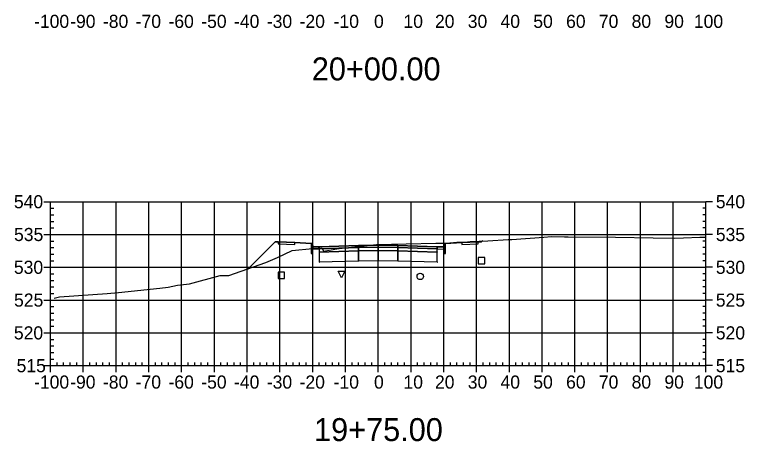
# Model space of a CAD drawing. Extents: x 704834 to 709892, y 372981 to 377533.
# Drawn here: x 707469 to 707691.6, y 376017.7 to 376147.9 of the extents above; entities that cross this region are included whole.
import ezdxf

# ---------------------------------------------------------------- set-up
doc = ezdxf.new("R2010")
doc.units = 0
for name, color, linetype in [('1', 7, 'Continuous'), ('10', 7, 'Continuous'), ('13', 7, 'Continuous'), ('14', 7, 'Continuous'), ('4', 7, 'Continuous'), ('57', 7, 'Continuous'), ('Default_Xsect', 7, 'Continuous'), ('Existing', 7, 'Continuous')]:
    doc.layers.add(name, color=color, linetype=linetype)

msp = doc.modelspace()

# ---------------------------------------------------------------- linework, layer by layer
for points in [[(707548.41, 376078.59), (707540.21, 376070.39)], [(707549.41, 376078.63), (707548.41, 376078.59)], [(707559.41, 376078.03), (707554.41, 376078.43)], [(707600.41, 376078.03), (707605.41, 376078.43)], [(707610.41, 376078.63), (707611.41, 376078.59)], [(707611.41, 376078.59), (707611.67, 376078.85)]]:
    msp.add_lwpolyline(points)
for points in [[(707554.41, 376078.43), (707549.41, 376078.63), (707549.41, 376077.97), (707554.41, 376077.77)], [(707559.91, 376077.03), (707559.83, 376078.03), (707559.41, 376078.03), (707559.41, 376075.03), (707559.91, 376075.03)], [(707599.91, 376075.03), (707600.41, 376075.03), (707600.41, 376078.03), (707600, 376078.03), (707599.91, 376077.03)], [(707605.41, 376077.77), (707610.41, 376077.97), (707610.41, 376078.63), (707605.41, 376078.43)], [(707561.91, 376077.11), (707559.91, 376077.03), (707559.91, 376076.37), (707561.91, 376076.45)], [(707561.86, 376075.4), (707561.96, 376075.4), (707561.96, 376075.5), (707561.86, 376075.5)], [(707573.91, 376077.47), (707561.91, 376077.11), (707561.91, 376076.45), (707573.91, 376076.81)], [(707573.91, 376076.81), (707561.91, 376076.45), (707561.91, 376075.45), (707573.91, 376075.81)], [(707573.91, 376075.81), (707561.91, 376075.45), (707561.91, 376072.45), (707573.91, 376072.81)], [(707573.86, 376076.76), (707573.96, 376076.76), (707573.96, 376076.86), (707573.86, 376076.86)], [(707573.86, 376075.76), (707573.96, 376075.76), (707573.96, 376075.86), (707573.86, 376075.86)], [(707579.91, 376077.59), (707573.91, 376077.47), (707573.91, 376076.81), (707579.91, 376076.93)], [(707579.91, 376076.93), (707573.91, 376076.81), (707573.91, 376075.81), (707579.91, 376075.93)], [(707579.91, 376075.93), (707573.91, 376075.81), (707573.91, 376072.81), (707579.91, 376072.93)], [(707579.86, 376076.88), (707579.96, 376076.88), (707579.96, 376076.98), (707579.86, 376076.98)], [(707579.86, 376075.88), (707579.96, 376075.88), (707579.96, 376075.98), (707579.86, 376075.98)], [(707579.91, 376076.93), (707585.91, 376076.81), (707585.91, 376077.47), (707579.91, 376077.59)], [(707579.91, 376075.93), (707585.91, 376075.81), (707585.91, 376076.81), (707579.91, 376076.93)], [(707579.91, 376072.93), (707585.91, 376072.81), (707585.91, 376075.81), (707579.91, 376075.93)], [(707585.86, 376076.76), (707585.96, 376076.76), (707585.96, 376076.86), (707585.86, 376076.86)], [(707585.86, 376075.76), (707585.96, 376075.76), (707585.96, 376075.86), (707585.86, 376075.86)], [(707585.91, 376076.81), (707597.91, 376076.45), (707597.91, 376077.11), (707585.91, 376077.47)], [(707585.91, 376075.81), (707597.91, 376075.45), (707597.91, 376076.45), (707585.91, 376076.81)], [(707585.91, 376072.81), (707597.91, 376072.45), (707597.91, 376075.45), (707585.91, 376075.81)], [(707597.86, 376075.4), (707597.96, 376075.4), (707597.96, 376075.5), (707597.86, 376075.5)], [(707597.91, 376076.45), (707599.91, 376076.37), (707599.91, 376077.03), (707597.91, 376077.11)], [(707561.86, 376072.4), (707561.96, 376072.4), (707561.96, 376072.5), (707561.86, 376072.5)], [(707573.86, 376072.76), (707573.96, 376072.76), (707573.96, 376072.86), (707573.86, 376072.86)], [(707579.86, 376072.88), (707579.96, 376072.88), (707579.96, 376072.98), (707579.86, 376072.98)], [(707585.86, 376072.76), (707585.96, 376072.76), (707585.96, 376072.86), (707585.86, 376072.86)], [(707597.86, 376072.4), (707597.96, 376072.4), (707597.96, 376072.5), (707597.86, 376072.5)]]:
    msp.add_lwpolyline(points, close=True)
at = {"layer": '1'}
msp.add_lwpolyline([(707568.7, 376067.6), (707567.7, 376069.6), (707569.7, 376069.6)], close=True, dxfattribs=at)
at = {"layer": '10'}
msp.add_lwpolyline([(707549.35, 376067.38), (707551.35, 376067.38), (707551.35, 376069.38), (707549.35, 376069.38)], close=True, dxfattribs=at)
at = {"layer": '13'}
msp.add_circle((707592.74, 376068.05), 1, dxfattribs=at)
at = {"layer": '14'}
for points in [[(707611.67, 376078.85), (707611.67, 376078.9), (707611.67, 376078.85), (707611.62, 376078.85), (707611.67, 376078.85), (707611.67, 376078.8), (707611.67, 376078.85), (707611.72, 376078.85)], [(707561.91, 376077.11), (707561.91, 376077.16), (707561.91, 376077.11), (707561.86, 376077.11), (707561.91, 376077.11), (707561.91, 376077.06), (707561.91, 376077.11), (707561.96, 376077.11)], [(707579.91, 376077.59), (707579.91, 376077.64), (707579.91, 376077.59), (707579.86, 376077.59), (707579.91, 376077.59), (707579.91, 376077.54), (707579.91, 376077.59), (707579.96, 376077.59)], [(707597.91, 376077.11), (707597.91, 376077.16), (707597.91, 376077.11), (707597.86, 376077.11), (707597.91, 376077.11), (707597.91, 376077.06), (707597.91, 376077.11), (707597.96, 376077.11)], [(707540.21, 376070.39), (707540.21, 376070.44), (707540.21, 376070.39), (707540.16, 376070.39), (707540.21, 376070.39), (707540.21, 376070.34), (707540.21, 376070.39), (707540.26, 376070.39)]]:
    msp.add_lwpolyline(points, dxfattribs=at)
at = {"layer": '4'}
msp.add_lwpolyline([(707610.44, 376071.84), (707612.44, 376071.84), (707612.44, 376073.84), (707610.44, 376073.84)], close=True, dxfattribs=at)
at = {"layer": '57'}
for p, q in [((707477.91, 376090.82), (707479.91, 376090.82)), ((707479.91, 376090.82), (707679.91, 376090.82)), ((707479.91, 376040.82), (707479.91, 376090.82)), ((707479.91, 376040.82), (707479.91, 376090.82)), ((707479.91, 376088.82), (707480.91, 376088.82)), ((707489.91, 376040.82), (707489.91, 376090.82)), ((707499.91, 376040.82), (707499.91, 376090.82)), ((707509.91, 376040.82), (707509.91, 376090.82)), ((707519.91, 376040.82), (707519.91, 376090.82)), ((707529.91, 376040.82), (707529.91, 376090.82)), ((707539.91, 376040.82), (707539.91, 376090.82)), ((707549.91, 376040.82), (707549.91, 376090.82)), ((707559.91, 376040.82), (707559.91, 376090.82)), ((707569.91, 376040.82), (707569.91, 376090.82)), ((707579.91, 376040.82), (707579.91, 376090.82)), ((707589.91, 376040.82), (707589.91, 376090.82)), ((707599.91, 376040.82), (707599.91, 376090.82)), ((707609.91, 376040.82), (707609.91, 376090.82)), ((707619.91, 376040.82), (707619.91, 376090.82)), ((707629.91, 376040.82), (707629.91, 376090.82)), ((707639.91, 376040.82), (707639.91, 376090.82)), ((707649.91, 376040.82), (707649.91, 376090.82)), ((707659.91, 376040.82), (707659.91, 376090.82)), ((707669.91, 376040.82), (707669.91, 376090.82)), ((707679.91, 376088.82), (707678.91, 376088.82)), ((707679.91, 376040.82), (707679.91, 376090.82)), ((707679.91, 376040.82), (707679.91, 376090.82)), ((707681.91, 376090.82), (707679.91, 376090.82)), ((707479.91, 376086.82), (707480.91, 376086.82)), ((707679.91, 376086.82), (707678.91, 376086.82)), ((707479.91, 376084.82), (707480.91, 376084.82)), ((707679.91, 376084.82), (707678.91, 376084.82)), ((707479.91, 376082.82), (707480.91, 376082.82)), ((707679.91, 376082.82), (707678.91, 376082.82)), ((707477.91, 376080.82), (707479.91, 376080.82)), ((707479.91, 376080.82), (707679.91, 376080.82)), ((707681.91, 376080.82), (707679.91, 376080.82)), ((707479.91, 376078.82), (707480.91, 376078.82)), ((707679.91, 376078.82), (707678.91, 376078.82)), ((707479.91, 376076.82), (707480.91, 376076.82)), ((707679.91, 376076.82), (707678.91, 376076.82)), ((707479.91, 376074.82), (707480.91, 376074.82)), ((707679.91, 376074.82), (707678.91, 376074.82)), ((707479.91, 376072.82), (707480.91, 376072.82)), ((707679.91, 376072.82), (707678.91, 376072.82)), ((707477.91, 376070.82), (707479.91, 376070.82)), ((707479.91, 376070.82), (707679.91, 376070.82)), ((707479.91, 376068.82), (707480.91, 376068.82)), ((707679.91, 376068.82), (707678.91, 376068.82)), ((707681.91, 376070.82), (707679.91, 376070.82)), ((707479.91, 376066.82), (707480.91, 376066.82)), ((707679.91, 376066.82), (707678.91, 376066.82)), ((707479.91, 376064.82), (707480.91, 376064.82)), ((707679.91, 376064.82), (707678.91, 376064.82)), ((707479.91, 376062.82), (707480.91, 376062.82)), ((707679.91, 376062.82), (707678.91, 376062.82)), ((707477.91, 376060.82), (707479.91, 376060.82)), ((707479.91, 376060.82), (707679.91, 376060.82)), ((707681.91, 376060.82), (707679.91, 376060.82)), ((707479.91, 376058.82), (707480.91, 376058.82)), ((707679.91, 376058.82), (707678.91, 376058.82)), ((707479.91, 376056.82), (707480.91, 376056.82)), ((707679.91, 376056.82), (707678.91, 376056.82)), ((707479.91, 376054.82), (707480.91, 376054.82)), ((707679.91, 376054.82), (707678.91, 376054.82)), ((707479.91, 376052.82), (707480.91, 376052.82)), ((707679.91, 376052.82), (707678.91, 376052.82)), ((707477.91, 376050.82), (707479.91, 376050.82)), ((707479.91, 376050.82), (707679.91, 376050.82)), ((707479.91, 376048.82), (707480.91, 376048.82)), ((707679.91, 376048.82), (707678.91, 376048.82)), ((707681.91, 376050.82), (707679.91, 376050.82)), ((707479.91, 376046.82), (707480.91, 376046.82)), ((707679.91, 376046.82), (707678.91, 376046.82)), ((707479.91, 376044.82), (707480.91, 376044.82)), ((707679.91, 376044.82), (707678.91, 376044.82)), ((707479.91, 376042.82), (707480.91, 376042.82)), ((707679.91, 376042.82), (707678.91, 376042.82)), ((707477.91, 376040.82), (707479.91, 376040.82)), ((707479.91, 376040.82), (707679.91, 376040.82)), ((707479.91, 376040.82), (707679.91, 376040.82)), ((707479.91, 376038.82), (707479.91, 376040.82)), ((707481.91, 376040.82), (707481.91, 376041.82)), ((707483.91, 376040.82), (707483.91, 376041.82)), ((707485.91, 376040.82), (707485.91, 376041.82)), ((707487.91, 376040.82), (707487.91, 376041.82)), ((707489.91, 376038.82), (707489.91, 376040.82)), ((707491.91, 376040.82), (707491.91, 376041.82)), ((707493.91, 376040.82), (707493.91, 376041.82)), ((707495.91, 376040.82), (707495.91, 376041.82)), ((707497.91, 376040.82), (707497.91, 376041.82)), ((707499.91, 376038.82), (707499.91, 376040.82)), ((707501.91, 376040.82), (707501.91, 376041.82)), ((707503.91, 376040.82), (707503.91, 376041.82)), ((707505.91, 376040.82), (707505.91, 376041.82)), ((707507.91, 376040.82), (707507.91, 376041.82)), ((707509.91, 376038.82), (707509.91, 376040.82)), ((707511.91, 376040.82), (707511.91, 376041.82)), ((707513.91, 376040.82), (707513.91, 376041.82)), ((707515.91, 376040.82), (707515.91, 376041.82)), ((707517.91, 376040.82), (707517.91, 376041.82)), ((707519.91, 376038.82), (707519.91, 376040.82)), ((707521.91, 376040.82), (707521.91, 376041.82)), ((707523.91, 376040.82), (707523.91, 376041.82)), ((707525.91, 376040.82), (707525.91, 376041.82)), ((707527.91, 376040.82), (707527.91, 376041.82)), ((707529.91, 376038.82), (707529.91, 376040.82)), ((707531.91, 376040.82), (707531.91, 376041.82)), ((707533.91, 376040.82), (707533.91, 376041.82)), ((707535.91, 376040.82), (707535.91, 376041.82)), ((707537.91, 376040.82), (707537.91, 376041.82)), ((707539.91, 376038.82), (707539.91, 376040.82)), ((707541.91, 376040.82), (707541.91, 376041.82)), ((707543.91, 376040.82), (707543.91, 376041.82)), ((707545.91, 376040.82), (707545.91, 376041.82)), ((707547.91, 376040.82), (707547.91, 376041.82)), ((707549.91, 376038.82), (707549.91, 376040.82)), ((707551.91, 376040.82), (707551.91, 376041.82)), ((707553.91, 376040.82), (707553.91, 376041.82)), ((707555.91, 376040.82), (707555.91, 376041.82)), ((707557.91, 376040.82), (707557.91, 376041.82)), ((707559.91, 376038.82), (707559.91, 376040.82)), ((707561.91, 376040.82), (707561.91, 376041.82)), ((707563.91, 376040.82), (707563.91, 376041.82)), ((707565.91, 376040.82), (707565.91, 376041.82)), ((707567.91, 376040.82), (707567.91, 376041.82)), ((707569.91, 376038.82), (707569.91, 376040.82)), ((707571.91, 376040.82), (707571.91, 376041.82)), ((707573.91, 376040.82), (707573.91, 376041.82)), ((707575.91, 376040.82), (707575.91, 376041.82)), ((707577.91, 376040.82), (707577.91, 376041.82)), ((707579.91, 376038.82), (707579.91, 376040.82)), ((707581.91, 376040.82), (707581.91, 376041.82)), ((707583.91, 376040.82), (707583.91, 376041.82)), ((707585.91, 376040.82), (707585.91, 376041.82)), ((707587.91, 376040.82), (707587.91, 376041.82)), ((707589.91, 376038.82), (707589.91, 376040.82)), ((707591.91, 376040.82), (707591.91, 376041.82)), ((707593.91, 376040.82), (707593.91, 376041.82)), ((707595.91, 376040.82), (707595.91, 376041.82)), ((707597.91, 376040.82), (707597.91, 376041.82)), ((707599.91, 376038.82), (707599.91, 376040.82)), ((707601.91, 376040.82), (707601.91, 376041.82)), ((707603.91, 376040.82), (707603.91, 376041.82)), ((707605.91, 376040.82), (707605.91, 376041.82)), ((707607.91, 376040.82), (707607.91, 376041.82)), ((707609.91, 376038.82), (707609.91, 376040.82)), ((707611.91, 376040.82), (707611.91, 376041.82)), ((707613.91, 376040.82), (707613.91, 376041.82)), ((707615.91, 376040.82), (707615.91, 376041.82)), ((707617.91, 376040.82), (707617.91, 376041.82)), ((707619.91, 376038.82), (707619.91, 376040.82)), ((707621.91, 376040.82), (707621.91, 376041.82)), ((707623.91, 376040.82), (707623.91, 376041.82)), ((707625.91, 376040.82), (707625.91, 376041.82)), ((707627.91, 376040.82), (707627.91, 376041.82)), ((707629.91, 376038.82), (707629.91, 376040.82)), ((707631.91, 376040.82), (707631.91, 376041.82)), ((707633.91, 376040.82), (707633.91, 376041.82)), ((707635.91, 376040.82), (707635.91, 376041.82)), ((707637.91, 376040.82), (707637.91, 376041.82)), ((707639.91, 376038.82), (707639.91, 376040.82)), ((707641.91, 376040.82), (707641.91, 376041.82)), ((707643.91, 376040.82), (707643.91, 376041.82)), ((707645.91, 376040.82), (707645.91, 376041.82)), ((707647.91, 376040.82), (707647.91, 376041.82)), ((707649.91, 376038.82), (707649.91, 376040.82)), ((707651.91, 376040.82), (707651.91, 376041.82)), ((707653.91, 376040.82), (707653.91, 376041.82)), ((707655.91, 376040.82), (707655.91, 376041.82)), ((707657.91, 376040.82), (707657.91, 376041.82)), ((707659.91, 376038.82), (707659.91, 376040.82)), ((707661.91, 376040.82), (707661.91, 376041.82)), ((707663.91, 376040.82), (707663.91, 376041.82)), ((707665.91, 376040.82), (707665.91, 376041.82)), ((707667.91, 376040.82), (707667.91, 376041.82)), ((707669.91, 376038.82), (707669.91, 376040.82)), ((707671.91, 376040.82), (707671.91, 376041.82)), ((707673.91, 376040.82), (707673.91, 376041.82)), ((707675.91, 376040.82), (707675.91, 376041.82)), ((707677.91, 376040.82), (707677.91, 376041.82)), ((707679.91, 376038.82), (707679.91, 376040.82)), ((707681.91, 376040.82), (707679.91, 376040.82))]:
    msp.add_line(p, q, dxfattribs=at)
at = {"layer": 'Default_Xsect'}
msp.add_lwpolyline([(707540.21, 376070.39), (707548.41, 376078.59), (707549.41, 376078.63), (707554.41, 376078.43), (707559.41, 376078.03), (707559.83, 376078.03), (707559.91, 376077.03), (707561.91, 376077.11), (707573.91, 376077.47), (707579.91, 376077.59), (707585.91, 376077.47), (707597.91, 376077.11), (707599.91, 376077.03), (707600, 376078.03), (707600.41, 376078.03), (707605.41, 376078.43), (707610.41, 376078.63), (707611.41, 376078.59), (707611.67, 376078.85)], dxfattribs=at)
at = {"layer": 'Existing'}
msp.add_lwpolyline([(707481.03, 376061.39), (707482.69, 376061.79), (707497.23, 376062.85), (707500.7, 376063.17), (707513.28, 376064.44), (707515.86, 376064.72), (707518.67, 376065.39), (707522.32, 376065.81), (707531.65, 376068.31), (707534.31, 376068.29), (707545.65, 376072.32), (707549.15, 376073.79), (707553.61, 376075.98), (707559.81, 376076.56), (707560.49, 376076.6), (707562.7, 376076.8), (707563.09, 376076.03), (707563.21, 376075.69), (707567.93, 376076.51), (707568.02, 376076.53), (707579.35, 376077.72), (707597.46, 376078.17), (707600.7, 376078.21), (707603.88, 376078.45), (707607.14, 376078.63), (707607.95, 376078.67), (707613.38, 376078.93), (707619.58, 376079.28), (707620.68, 376079.33), (707630.47, 376080.01), (707632.75, 376080.17), (707636.72, 376080.15), (707637.85, 376080.12), (707652.27, 376079.96), (707663.82, 376079.8), (707670.4, 376079.75), (707673.05, 376079.81), (707678.07, 376079.98), (707679.91, 376080.04)], dxfattribs=at)

# ---------------------------------------------------------------- texts
at = {"layer": '1'}
for s, p in [('20+00.00', (707559.64, 376127.82)), ('19+75.00', (707560.32, 376017.82))]:
    msp.add_text(s, height=7, dxfattribs=at).set_placement(p)
at = {"layer": '14'}
for p in [(707549.38, 376078.58), (707549.38, 376077.92), (707554.38, 376077.72), (707605.38, 376077.72), (707610.38, 376078.58), (707610.38, 376077.92)]:
    msp.add_text('+', height=0.1, dxfattribs=at).set_placement(p)
at = {"layer": '57'}
for s, p in [('-100', (707474.9, 376143.82)), ('-90', (707485.91, 376143.82)), ('-80', (707495.91, 376143.82)), ('-70', (707505.91, 376143.82)), ('-60', (707515.91, 376143.82)), ('-50', (707525.91, 376143.82)), ('-40', (707535.91, 376143.82)), ('-30', (707545.91, 376143.82)), ('-20', (707555.91, 376143.82)), ('-10', (707566.3, 376143.82)), ('0', (707578.62, 376143.82)), ('10', (707587.61, 376143.82)), ('20', (707597.22, 376143.82)), ('30', (707607.22, 376143.82)), ('40', (707617.22, 376143.82)), ('50', (707627.22, 376143.82)), ('60', (707637.22, 376143.82)), ('70', (707647.22, 376143.82)), ('80', (707657.22, 376143.82)), ('90', (707667.22, 376143.82)), ('100', (707676.21, 376143.82)), ('540', (707468.74, 376088.82)), ('540', (707682.91, 376088.82)), ('535', (707468.79, 376078.82)), ('535', (707682.91, 376078.82)), ('530', (707468.74, 376068.82)), ('530', (707682.91, 376068.82)), ('525', (707468.79, 376058.82)), ('525', (707682.91, 376058.82)), ('520', (707468.74, 376048.82)), ('520', (707682.91, 376048.82)), ('515', (707469.56, 376038.82)), ('515', (707682.91, 376038.82)), ('-100', (707474.9, 376033.82)), ('-90', (707485.91, 376033.82)), ('-80', (707495.91, 376033.82)), ('-70', (707505.91, 376033.82)), ('-60', (707515.91, 376033.82)), ('-50', (707525.91, 376033.82)), ('-40', (707535.91, 376033.82)), ('-30', (707545.91, 376033.82)), ('-20', (707555.91, 376033.82)), ('-10', (707566.3, 376033.82)), ('0', (707578.62, 376033.82)), ('10', (707587.61, 376033.82)), ('20', (707597.22, 376033.82)), ('30', (707607.22, 376033.82)), ('40', (707617.22, 376033.82)), ('50', (707627.22, 376033.82)), ('60', (707637.22, 376033.82)), ('70', (707647.22, 376033.82)), ('80', (707657.22, 376033.82)), ('90', (707667.22, 376033.82)), ('100', (707676.21, 376033.82))]:
    msp.add_text(s, height=4, dxfattribs=at).set_placement(p)

doc.saveas('drawing.dxf')
